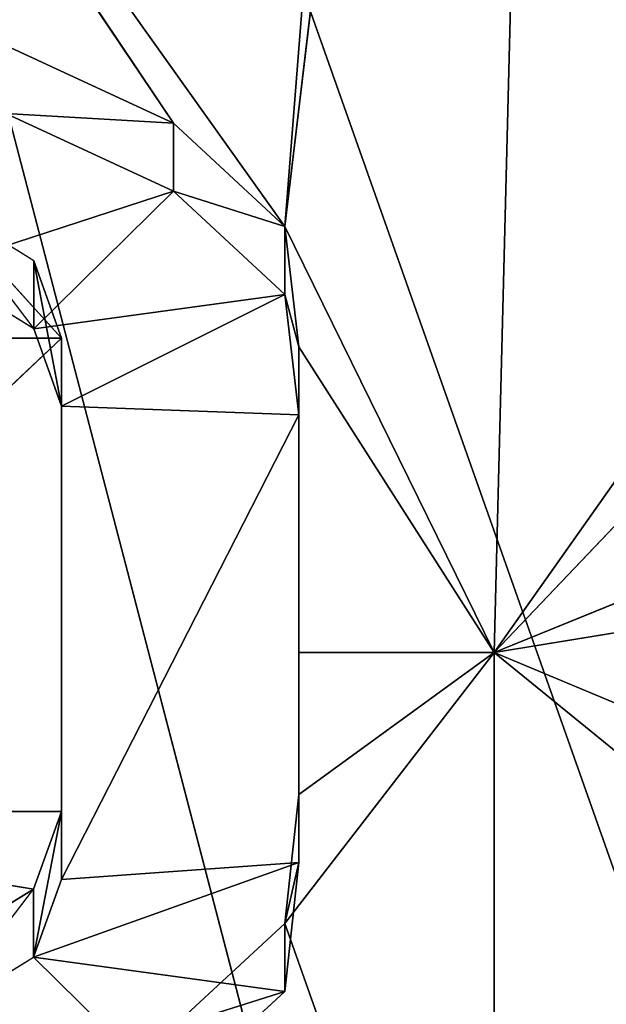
# Model space of a CAD drawing. Extents: x 202 to 257, y 0 to 134.
# Tile 258 of 491: x 231.392 to 232.001, y 84.96 to 85.984. Entities that reach past the tile are written whole.
import ezdxf

# ---------------------------------------------------------------- set-up
doc = ezdxf.new("R2010")
doc.units = 0
doc.header["$LTSCALE"] = 25.4
doc.layers.get('0').update_dxf_attribs({"color": 13, "linetype": 'CONTINUOUS'})

# ---------------------------------------------------------------- blocks, each defined once
blk = doc.blocks.new('MONO-I-KINKIET-7808-7840_S')
at = {"color": 18}
for p, q in [((25.0323, 76.7714, 143.3108), (27.2887, 68.1114, 134.2587)), ((25.0323, 76.7714, 143.3108), (27.2887, 68.1114, 134.2587)), ((24.3686, 76.3793, 143.034), (27.2887, 68.1114, 134.2587)), ((24.3686, 76.3793, 143.034), (27.2887, 68.1114, 134.2587)), ((25.7941, 72.4693, 137.0056), (25.7944, 73.3654, 137.9018)), ((25.7941, 72.4693, 137.0056), (25.7944, 73.3654, 137.9018)), ((26.0117, 72.7511, 137.2875), (25.7944, 73.3654, 137.9018)), ((26.0117, 72.7511, 137.2875), (25.7944, 73.3654, 137.9018)), ((26.1277, 72.9292, 137.3242), (26.0117, 72.8218, 137.2168)), ((26.1277, 72.9292, 137.3242), (26.0117, 72.8218, 137.2168)), ((26.1277, 72.9292, 137.3242), (26.2726, 72.786, 137.181)), ((26.1277, 72.9292, 137.3242), (26.2726, 72.786, 137.181)), ((26.1277, 72.8585, 137.3949), (26.0117, 72.7511, 137.2875)), ((26.0117, 72.8218, 137.2168), (26.1277, 72.8585, 137.3949)), ((26.0117, 72.8218, 137.2168), (26.1277, 72.8585, 137.3949)), ((26.1277, 72.8585, 137.3949), (26.0117, 72.7511, 137.2875)), ((26.3741, 72.8486, 137.2436), (26.2726, 72.7153, 137.2517)), ((26.3741, 72.8486, 137.2436), (26.2726, 72.786, 137.181)), ((26.0117, 72.8218, 137.2168), (25.9971, 72.6876, 137.0826)), ((26.0117, 72.8218, 137.2168), (25.9971, 72.6876, 137.0826)), ((26.0117, 72.7511, 137.2875), (26.0117, 72.8218, 137.2168)), ((26.0117, 72.7511, 137.2875), (26.0117, 72.8218, 137.2168)), ((26.0117, 72.8218, 137.2168), (26.2726, 72.786, 137.181)), ((26.0117, 72.8218, 137.2168), (26.2726, 72.786, 137.181)), ((25.9971, 72.6876, 137.0826), (26.2726, 72.786, 137.181)), ((25.9971, 72.6876, 137.0826), (26.2726, 72.786, 137.181)), ((26.2726, 72.786, 137.181), (26.2436, 72.7055, 137.1004)), ((26.2726, 72.786, 137.181), (26.2436, 72.7055, 137.1004)), ((26.2726, 72.786, 137.181), (26.2436, 72.6348, 137.1711)), ((26.2726, 72.786, 137.181), (26.2436, 72.6348, 137.1711)), ((26.2726, 72.7153, 137.2517), (26.2726, 72.786, 137.181)), ((26.3741, 72.7779, 137.3143), (26.2726, 72.7153, 137.2517)), ((26.0117, 72.7511, 137.2875), (25.7941, 72.4693, 137.0056)), ((26.0117, 72.7511, 137.2875), (25.7941, 72.4693, 137.0056)), ((26.0117, 72.7511, 137.2875), (25.9971, 72.6169, 137.1533)), ((25.9971, 72.6876, 137.0826), (26.0117, 72.7511, 137.2875)), ((25.9971, 72.6876, 137.0826), (26.0117, 72.7511, 137.2875)), ((26.0117, 72.7511, 137.2875), (25.9971, 72.6169, 137.1533)), ((26.2436, 72.6348, 137.1711), (26.2726, 72.7153, 137.2517)), ((26.2436, 72.6348, 137.1711), (26.2726, 72.7153, 137.2517)), ((26.2726, 72.7153, 137.2517), (26.7655, 72.6347, 137.1711)), ((26.2726, 72.7153, 137.2517), (26.7655, 72.6347, 137.1711)), ((25.997, 72.2222, 136.6172), (26.2436, 72.7055, 137.1004)), ((25.997, 72.2222, 136.6172), (26.2436, 72.7055, 137.1004)), ((25.9971, 72.6876, 137.0826), (26.2436, 72.7055, 137.1004)), ((25.9971, 72.6876, 137.0826), (26.2436, 72.7055, 137.1004)), ((26.2436, 72.7055, 137.1004), (26.2435, 72.2132, 136.6082)), ((26.2435, 72.1425, 136.6789), (26.2436, 72.7055, 137.1004)), ((26.2435, 72.1425, 136.6789), (26.2436, 72.7055, 137.1004)), ((26.2436, 72.7055, 137.1004), (26.2435, 72.2132, 136.6082)), ((26.2436, 72.7055, 137.1004), (26.2436, 72.6348, 137.1711)), ((26.2436, 72.7055, 137.1004), (26.2436, 72.6348, 137.1711)), ((25.997, 72.1515, 136.6879), (25.9971, 72.6876, 137.0826)), ((25.9971, 72.6876, 137.0826), (25.997, 72.2222, 136.6172)), ((25.997, 72.1515, 136.6879), (25.9971, 72.6876, 137.0826)), ((25.9971, 72.6876, 137.0826), (25.997, 72.2222, 136.6172)), ((25.9971, 72.4692, 137.0056), (25.9971, 72.6876, 137.0826)), ((25.9971, 72.4692, 137.0056), (25.9971, 72.6876, 137.0826)), ((25.9971, 72.6169, 137.1533), (25.9971, 72.6876, 137.0826)), ((25.9971, 72.6169, 137.1533), (25.9971, 72.6876, 137.0826)), ((25.5912, 72.6348, 137.1712), (25.7941, 72.4693, 137.0056)), ((25.5912, 72.6348, 137.1712), (25.7941, 72.4693, 137.0056)), ((26.2436, 72.6348, 137.1711), (26.2435, 72.1425, 136.6789)), ((26.2436, 72.6348, 137.1711), (26.2435, 72.1425, 136.6789)), ((26.2435, 72.1425, 136.6789), (26.7655, 72.6347, 137.1711)), ((26.2435, 72.1425, 136.6789), (26.7655, 72.6347, 137.1711)), ((26.2436, 72.6348, 137.1711), (26.7655, 72.6347, 137.1711)), ((26.2436, 72.6348, 137.1711), (26.7655, 72.6347, 137.1711)), ((25.9971, 72.6169, 137.1533), (25.7941, 72.4693, 137.0056)), ((25.9971, 72.6169, 137.1533), (25.7941, 72.4693, 137.0056)), ((25.9971, 72.6169, 137.1533), (25.9971, 72.4692, 137.0056)), ((25.9971, 72.6169, 137.1533), (25.9971, 72.4692, 137.0056)), ((25.5912, 72.5543, 137.0907), (25.7941, 72.4693, 137.0056)), ((25.5912, 72.5543, 137.0907), (25.7941, 72.4693, 137.0056)), ((25.33, 71.8115, 136.3479), (25.7941, 72.4693, 137.0056)), ((25.33, 71.8115, 136.3479), (25.7941, 72.4693, 137.0056)), ((25.3301, 71.9816, 136.518), (25.7941, 72.4693, 137.0056)), ((25.3301, 71.9816, 136.518), (25.7941, 72.4693, 137.0056)), ((25.7941, 72.4693, 137.0056), (25.4317, 72.3216, 136.858)), ((25.7941, 72.4693, 137.0056), (25.4317, 72.3216, 136.858)), ((25.5477, 72.429, 136.9654), (25.7941, 72.4693, 137.0056)), ((25.5477, 72.429, 136.9654), (25.7941, 72.4693, 137.0056)), ((25.7214, 69.5826, 134.119), (25.7941, 72.4693, 137.0056)), ((25.7214, 69.5826, 134.119), (25.7941, 72.4693, 137.0056)), ((25.997, 72.1515, 136.6879), (25.7941, 72.4693, 137.0056)), ((25.7941, 72.4693, 137.0056), (25.9971, 72.4692, 137.0056)), ((25.997, 72.1515, 136.6879), (25.7941, 72.4693, 137.0056)), ((26.0115, 72.0262, 136.5626), (25.7941, 72.4693, 137.0056)), ((25.7941, 72.4693, 137.0056), (25.9971, 72.4692, 137.0056)), ((26.0115, 72.0262, 136.5626), (25.7941, 72.4693, 137.0056)), ((25.9971, 72.4692, 137.0056), (25.997, 72.1515, 136.6879)), ((25.9971, 72.4692, 137.0056), (25.997, 72.1515, 136.6879)), ((25.997, 72.2222, 136.6172), (26.0115, 72.0969, 136.4919)), ((25.997, 72.1515, 136.6879), (25.997, 72.2222, 136.6172)), ((25.997, 72.1515, 136.6879), (25.997, 72.2222, 136.6172)), ((25.997, 72.2222, 136.6172), (26.0115, 72.0969, 136.4919)), ((25.997, 72.2222, 136.6172), (26.2435, 72.2132, 136.6082)), ((25.997, 72.2222, 136.6172), (26.2435, 72.2132, 136.6082)), ((26.0115, 72.0969, 136.4919), (26.2435, 72.2132, 136.6082)), ((26.0115, 72.0969, 136.4919), (26.2435, 72.2132, 136.6082)), ((26.2435, 72.2132, 136.6082), (26.2724, 72.1327, 136.5277)), ((26.2435, 72.1425, 136.6789), (26.2435, 72.2132, 136.6082)), ((26.2435, 72.2132, 136.6082), (26.2724, 72.1327, 136.5277)), ((26.2435, 72.2132, 136.6082), (26.2724, 72.062, 136.5984)), ((26.2435, 72.2132, 136.6082), (26.2724, 72.062, 136.5984)), ((26.2435, 72.1425, 136.6789), (26.2435, 72.2132, 136.6082)), ((25.997, 72.1515, 136.6879), (26.0115, 72.0262, 136.5626)), ((26.0115, 72.0969, 136.4919), (25.997, 72.1515, 136.6879)), ((26.0115, 72.0969, 136.4919), (25.997, 72.1515, 136.6879)), ((25.997, 72.1515, 136.6879), (26.0115, 72.0262, 136.5626)), ((26.2435, 72.1425, 136.6789), (26.3739, 71.9993, 136.5357)), ((26.2435, 72.1425, 136.6789), (26.7654, 72.1425, 136.6789)), ((26.2435, 72.1425, 136.6789), (26.7654, 72.1425, 136.6789)), ((26.2724, 72.062, 136.5984), (26.2435, 72.1425, 136.6789)), ((26.0115, 72.0969, 136.4919), (26.2724, 72.1327, 136.5277)), ((26.0115, 72.0969, 136.4919), (26.2724, 72.1327, 136.5277)), ((26.1274, 71.9895, 136.3845), (26.2724, 72.1327, 136.5277)), ((26.1274, 71.9895, 136.3845), (26.2724, 72.1327, 136.5277)), ((26.3739, 71.9993, 136.5357), (26.2724, 72.1327, 136.5277)), ((26.2724, 72.1327, 136.5277), (26.3739, 72.07, 136.465)), ((26.2724, 72.1327, 136.5277), (26.2724, 72.062, 136.5984)), ((26.0115, 72.0969, 136.4919), (26.1274, 71.9895, 136.3845)), ((26.0115, 72.0262, 136.5626), (26.0115, 72.0969, 136.4919)), ((26.0115, 72.0262, 136.5626), (26.0115, 72.0969, 136.4919)), ((26.0115, 72.0969, 136.4919), (26.1274, 71.9895, 136.3845)), ((26.3739, 72.07, 136.465), (26.1274, 71.9895, 136.3845)), ((26.3739, 72.07, 136.465), (26.1274, 71.9895, 136.3845)), ((26.2724, 72.062, 136.5984), (26.3739, 71.9993, 136.5357)), ((25.7214, 69.5826, 134.119), (26.0115, 72.0262, 136.5626)), ((25.7214, 69.5826, 134.119), (26.0115, 72.0262, 136.5626)), ((25.8168, 69.5508, 134.0872), (26.0115, 72.0262, 136.5626)), ((25.8168, 69.5508, 134.0872), (26.0115, 72.0262, 136.5626)), ((26.7579, 70.9781, 135.5145), (26.0115, 72.0262, 136.5626)), ((26.0115, 72.0262, 136.5626), (26.1274, 71.9188, 136.4552)), ((26.7579, 70.9781, 135.5145), (26.0115, 72.0262, 136.5626)), ((26.1274, 71.9895, 136.3845), (26.0115, 72.0262, 136.5626)), ((26.1274, 71.9895, 136.3845), (26.0115, 72.0262, 136.5626)), ((26.0115, 72.0262, 136.5626), (26.1274, 71.9188, 136.4552)), ((26.1274, 71.9895, 136.3845), (26.3014, 71.909, 136.304)), ((26.1274, 71.9188, 136.4552), (26.1274, 71.9895, 136.3845)), ((26.1274, 71.9188, 136.4552), (26.1274, 71.9895, 136.3845)), ((26.1274, 71.9895, 136.3845), (26.3014, 71.909, 136.304)), ((26.1274, 71.9188, 136.4552), (26.7579, 70.9781, 135.5145)), ((26.1274, 71.9188, 136.4552), (26.3014, 71.8383, 136.3746)), ((26.1274, 71.9188, 136.4552), (26.7579, 70.9781, 135.5145)), ((26.3014, 71.909, 136.304), (26.1274, 71.9188, 136.4552)), ((26.3014, 71.909, 136.304), (26.1274, 71.9188, 136.4552)), ((26.1274, 71.9188, 136.4552), (26.3014, 71.8383, 136.3746))]:
    blk.add_line(p, q, dxfattribs=at)
at = {"color": 7}
mesh = blk.add_polyface(dxfattribs=at)
corners = [(24.6336, 56.1774, 101.6523), (28.5087, 119.9652, 37.4538), (24.6336, 120.1705, 37.6591)]
mesh.append_faces([[corners[k] for k in face] for face in [(0, 1, 2)]], dxfattribs={"color": 7})
mesh = blk.add_polyface(dxfattribs=at)
corners = [(28.5087, 119.9652, 37.4538), (24.6336, 56.1774, 101.6523), (28.5087, 55.972, 101.4469)]
mesh.append_faces([[corners[k] for k in face] for face in [(0, 1, 2)]], dxfattribs={"color": 7})
mesh = blk.add_polyface(dxfattribs=at)
corners = [(28.5087, 118.9045, 36.3931), (24.5046, 55.1186, 100.5935), (24.5046, 119.1118, 36.6003)]
mesh.append_faces([[corners[k] for k in face] for face in [(0, 1, 2)]], dxfattribs={"color": 7})
mesh = blk.add_polyface(dxfattribs=at)
corners = [(28.5087, 54.9114, 100.3863), (24.5046, 55.1186, 100.5935), (28.5087, 118.9045, 36.3931)]
mesh.append_faces([[corners[k] for k in face] for face in [(0, 1, 2)]], dxfattribs={"color": 7})
mesh = blk.add_polyface(dxfattribs=at)
corners = [(26.504, 77.39, 143.674), (25.7474, 77.1099, 143.5251), (27.2887, 68.1114, 134.2587)]
mesh.append_faces([[corners[k] for k in face] for face in [(0, 1, 2)]], dxfattribs={"color": 7})
mesh = blk.add_polyface(dxfattribs=at)
corners = [(25.7474, 77.1099, 143.5251), (25.0323, 76.7714, 143.3108), (27.2887, 68.1114, 134.2587)]
mesh.append_faces([[corners[k] for k in face] for face in [(0, 1, 2)]], dxfattribs={"color": 7})
mesh = blk.add_polyface(dxfattribs=at)
corners = [(25.0323, 76.7714, 143.3108), (24.3686, 76.3793, 143.034), (27.2887, 68.1114, 134.2587)]
mesh.append_faces([[corners[k] for k in face] for face in [(0, 1, 2)]], dxfattribs={"color": 7})
mesh = blk.add_polyface(dxfattribs=at)
corners = [(24.3686, 76.3793, 143.034), (23.7658, 75.9393, 142.6986), (27.2887, 68.1114, 134.2587)]
mesh.append_faces([[corners[k] for k in face] for face in [(0, 1, 2)]], dxfattribs={"color": 7})
mesh = blk.add_polyface(dxfattribs=at)
corners = [(23.7658, 75.9393, 142.6986), (23.2323, 75.4574, 142.3094), (27.2887, 68.1114, 134.2587)]
mesh.append_faces([[corners[k] for k in face] for face in [(0, 1, 2)]], dxfattribs={"color": 7})
mesh = blk.add_polyface(dxfattribs=at)
corners = [(23.2323, 75.4574, 142.3094), (22.7757, 74.9407, 141.8719), (27.2887, 68.1114, 134.2587)]
mesh.append_faces([[corners[k] for k in face] for face in [(0, 1, 2)]], dxfattribs={"color": 7})
mesh = blk.add_polyface(dxfattribs=at)
corners = [(22.7757, 74.9407, 141.8719), (22.4024, 74.3963, 141.3923), (27.2887, 68.1114, 134.2587)]
mesh.append_faces([[corners[k] for k in face] for face in [(0, 1, 2)]], dxfattribs={"color": 7})
mesh = blk.add_polyface(dxfattribs=at)
corners = [(22.4024, 74.3963, 141.3923), (22.1177, 73.8319, 140.8773), (27.2887, 68.1114, 134.2587)]
mesh.append_faces([[corners[k] for k in face] for face in [(0, 1, 2)]], dxfattribs={"color": 7})
mesh = blk.add_polyface(dxfattribs=at)
corners = [(22.1177, 73.8319, 140.8773), (21.9255, 73.2556, 140.3343), (27.2887, 68.1114, 134.2587)]
mesh.append_faces([[corners[k] for k in face] for face in [(0, 1, 2)]], dxfattribs={"color": 7})
mesh = blk.add_polyface(dxfattribs=at)
corners = [(25.7944, 73.3654, 137.9018), (25.5478, 72.7601, 137.2965), (25.4318, 72.8675, 137.4039)]
mesh.append_faces([[corners[k] for k in face] for face in [(0, 1, 2)]], dxfattribs={"color": 7})
mesh = blk.add_polyface(dxfattribs=at)
corners = [(25.7944, 73.3654, 137.9018), (25.5912, 72.6348, 137.1712), (25.5478, 72.7601, 137.2965)]
mesh.append_faces([[corners[k] for k in face] for face in [(0, 1, 2)]], dxfattribs={"color": 7})
mesh = blk.add_polyface(dxfattribs=at)
corners = [(25.7944, 73.3654, 137.9018), (25.7941, 72.4693, 137.0056), (25.5912, 72.6348, 137.1712)]
mesh.append_faces([[corners[k] for k in face] for face in [(0, 1, 2)]], dxfattribs={"color": 7})
mesh = blk.add_polyface(dxfattribs=at)
corners = [(25.7944, 73.3654, 137.9018), (26.0117, 72.7511, 137.2875), (25.7941, 72.4693, 137.0056)]
mesh.append_faces([[corners[k] for k in face] for face in [(0, 1, 2)]], dxfattribs={"color": 7})
mesh = blk.add_polyface(dxfattribs=at)
corners = [(25.7944, 73.3654, 137.9018), (26.1277, 72.8585, 137.3949), (26.0117, 72.7511, 137.2875)]
mesh.append_faces([[corners[k] for k in face] for face in [(0, 1, 2)]], dxfattribs={"color": 7})
mesh = blk.add_polyface(dxfattribs=at)
corners = [(21.9255, 73.2556, 140.3343), (21.865, 72.9654, 140.0547), (27.2887, 68.1114, 134.2587)]
mesh.append_faces([[corners[k] for k in face] for face in [(0, 1, 2)]], dxfattribs={"color": 7})
mesh = blk.add_polyface(dxfattribs=at)
corners = [(21.865, 72.9654, 140.0547), (21.8286, 72.6754, 139.7709), (27.2887, 68.1114, 134.2587)]
mesh.append_faces([[corners[k] for k in face] for face in [(0, 1, 2)]], dxfattribs={"color": 7})
mesh = blk.add_polyface(dxfattribs=at)
corners = [(26.1277, 72.9292, 137.3242), (26.0117, 72.8218, 137.2168), (26.1277, 72.8585, 137.3949)]
mesh.append_faces([[corners[k] for k in face] for face in [(0, 1, 2)]], dxfattribs={"color": 7})
mesh = blk.add_polyface(dxfattribs=at)
corners = [(26.2726, 72.786, 137.181), (26.0117, 72.8218, 137.2168), (26.1277, 72.9292, 137.3242)]
mesh.append_faces([[corners[k] for k in face] for face in [(0, 1, 2)]], dxfattribs={"color": 7})
mesh = blk.add_polyface(dxfattribs=at)
corners = [(26.3741, 72.8486, 137.2436), (26.2726, 72.786, 137.181), (26.1277, 72.9292, 137.3242)]
mesh.append_faces([[corners[k] for k in face] for face in [(0, 1, 2)]], dxfattribs={"color": 7})
mesh = blk.add_polyface(dxfattribs=at)
corners = [(26.1277, 72.8585, 137.3949), (26.0117, 72.8218, 137.2168), (26.0117, 72.7511, 137.2875)]
mesh.append_faces([[corners[k] for k in face] for face in [(0, 1, 2)]], dxfattribs={"color": 7})
mesh = blk.add_polyface(dxfattribs=at)
corners = [(26.0117, 72.8218, 137.2168), (25.9971, 72.6876, 137.0826), (26.0117, 72.7511, 137.2875)]
mesh.append_faces([[corners[k] for k in face] for face in [(0, 1, 2)]], dxfattribs={"color": 7})
mesh = blk.add_polyface(dxfattribs=at)
corners = [(26.0117, 72.8218, 137.2168), (26.2726, 72.786, 137.181), (25.9971, 72.6876, 137.0826)]
mesh.append_faces([[corners[k] for k in face] for face in [(0, 1, 2)]], dxfattribs={"color": 7})
mesh = blk.add_polyface(dxfattribs=at)
corners = [(26.2726, 72.786, 137.181), (26.2436, 72.7055, 137.1004), (25.9971, 72.6876, 137.0826)]
mesh.append_faces([[corners[k] for k in face] for face in [(0, 1, 2)]], dxfattribs={"color": 7})
mesh = blk.add_polyface(dxfattribs=at)
corners = [(26.2726, 72.786, 137.181), (26.2436, 72.6348, 137.1711), (26.2436, 72.7055, 137.1004)]
mesh.append_faces([[corners[k] for k in face] for face in [(0, 1, 2)]], dxfattribs={"color": 7})
mesh = blk.add_polyface(dxfattribs=at)
corners = [(26.2726, 72.786, 137.181), (26.2726, 72.7153, 137.2517), (26.2436, 72.6348, 137.1711)]
mesh.append_faces([[corners[k] for k in face] for face in [(0, 1, 2)]], dxfattribs={"color": 7})
mesh = blk.add_polyface(dxfattribs=at)
corners = [(26.7655, 72.6347, 137.1711), (26.2726, 72.7153, 137.2517), (26.3741, 72.7779, 137.3143)]
mesh.append_faces([[corners[k] for k in face] for face in [(0, 1, 2)]], dxfattribs={"color": 7})
mesh = blk.add_polyface(dxfattribs=at)
corners = [(26.0117, 72.7511, 137.2875), (25.9971, 72.6169, 137.1533), (25.7941, 72.4693, 137.0056)]
mesh.append_faces([[corners[k] for k in face] for face in [(0, 1, 2)]], dxfattribs={"color": 7})
mesh = blk.add_polyface(dxfattribs=at)
corners = [(26.0117, 72.7511, 137.2875), (25.9971, 72.6876, 137.0826), (25.9971, 72.6169, 137.1533)]
mesh.append_faces([[corners[k] for k in face] for face in [(0, 1, 2)]], dxfattribs={"color": 7})
mesh = blk.add_polyface(dxfattribs=at)
corners = [(26.2726, 72.7153, 137.2517), (26.7655, 72.6347, 137.1711), (26.2436, 72.6348, 137.1711)]
mesh.append_faces([[corners[k] for k in face] for face in [(0, 1, 2)]], dxfattribs={"color": 7})
mesh = blk.add_polyface(dxfattribs=at)
corners = [(26.2436, 72.7055, 137.1004), (26.2435, 72.2132, 136.6082), (25.997, 72.2222, 136.6172)]
mesh.append_faces([[corners[k] for k in face] for face in [(0, 1, 2)]], dxfattribs={"color": 7})
mesh = blk.add_polyface(dxfattribs=at)
corners = [(26.2436, 72.7055, 137.1004), (25.997, 72.2222, 136.6172), (25.9971, 72.6876, 137.0826)]
mesh.append_faces([[corners[k] for k in face] for face in [(0, 1, 2)]], dxfattribs={"color": 7})
mesh = blk.add_polyface(dxfattribs=at)
corners = [(26.2436, 72.7055, 137.1004), (26.2436, 72.6348, 137.1711), (26.2435, 72.1425, 136.6789)]
mesh.append_faces([[corners[k] for k in face] for face in [(0, 1, 2)]], dxfattribs={"color": 7})
mesh = blk.add_polyface(dxfattribs=at)
corners = [(26.2436, 72.7055, 137.1004), (26.2435, 72.1425, 136.6789), (26.2435, 72.2132, 136.6082)]
mesh.append_faces([[corners[k] for k in face] for face in [(0, 1, 2)]], dxfattribs={"color": 7})
mesh = blk.add_polyface(dxfattribs=at)
corners = [(25.9971, 72.6876, 137.0826), (25.997, 72.2222, 136.6172), (25.997, 72.1515, 136.6879)]
mesh.append_faces([[corners[k] for k in face] for face in [(0, 1, 2)]], dxfattribs={"color": 7})
mesh = blk.add_polyface(dxfattribs=at)
corners = [(25.9971, 72.6876, 137.0826), (25.997, 72.1515, 136.6879), (25.9971, 72.4692, 137.0056)]
mesh.append_faces([[corners[k] for k in face] for face in [(0, 1, 2)]], dxfattribs={"color": 7})
mesh = blk.add_polyface(dxfattribs=at)
corners = [(25.9971, 72.6876, 137.0826), (25.9971, 72.4692, 137.0056), (25.9971, 72.6169, 137.1533)]
mesh.append_faces([[corners[k] for k in face] for face in [(0, 1, 2)]], dxfattribs={"color": 7})
mesh = blk.add_polyface(dxfattribs=at)
corners = [(21.8286, 72.6754, 139.7709), (21.8163, 72.3864, 139.4841), (27.2887, 68.1114, 134.2587)]
mesh.append_faces([[corners[k] for k in face] for face in [(0, 1, 2)]], dxfattribs={"color": 7})
mesh = blk.add_polyface(dxfattribs=at)
corners = [(25.5912, 72.6348, 137.1712), (25.7941, 72.4693, 137.0056), (25.5912, 72.5543, 137.0907)]
mesh.append_faces([[corners[k] for k in face] for face in [(0, 1, 2)]], dxfattribs={"color": 7})
mesh = blk.add_polyface(dxfattribs=at)
corners = [(26.7655, 72.6347, 137.1711), (26.2435, 72.1425, 136.6789), (26.2436, 72.6348, 137.1711)]
mesh.append_faces([[corners[k] for k in face] for face in [(0, 1, 2)]], dxfattribs={"color": 7})
mesh = blk.add_polyface(dxfattribs=at)
corners = [(26.7655, 72.6347, 137.1711), (26.7654, 72.1425, 136.6789), (26.2435, 72.1425, 136.6789)]
mesh.append_faces([[corners[k] for k in face] for face in [(0, 1, 2)]], dxfattribs={"color": 7})
mesh = blk.add_polyface(dxfattribs=at)
corners = [(25.9971, 72.6169, 137.1533), (25.9971, 72.4692, 137.0056), (25.7941, 72.4693, 137.0056)]
mesh.append_faces([[corners[k] for k in face] for face in [(0, 1, 2)]], dxfattribs={"color": 7})
mesh = blk.add_polyface(dxfattribs=at)
corners = [(25.7941, 72.4693, 137.0056), (25.5477, 72.429, 136.9654), (25.5912, 72.5543, 137.0907)]
mesh.append_faces([[corners[k] for k in face] for face in [(0, 1, 2)]], dxfattribs={"color": 7})
mesh = blk.add_polyface(dxfattribs=at)
corners = [(25.7941, 72.4693, 137.0056), (25.7214, 69.5826, 134.119), (25.33, 71.8115, 136.3479)]
mesh.append_faces([[corners[k] for k in face] for face in [(0, 1, 2)]], dxfattribs={"color": 7})
mesh = blk.add_polyface(dxfattribs=at)
corners = [(25.7941, 72.4693, 137.0056), (25.33, 71.8115, 136.3479), (25.3301, 71.9816, 136.518)]
mesh.append_faces([[corners[k] for k in face] for face in [(0, 1, 2)]], dxfattribs={"color": 7})
mesh = blk.add_polyface(dxfattribs=at)
corners = [(25.7941, 72.4693, 137.0056), (25.3301, 71.9816, 136.518), (25.4317, 72.3216, 136.858)]
mesh.append_faces([[corners[k] for k in face] for face in [(0, 1, 2)]], dxfattribs={"color": 7})
mesh = blk.add_polyface(dxfattribs=at)
corners = [(25.7941, 72.4693, 137.0056), (25.4317, 72.3216, 136.858), (25.5477, 72.429, 136.9654)]
mesh.append_faces([[corners[k] for k in face] for face in [(0, 1, 2)]], dxfattribs={"color": 7})
mesh = blk.add_polyface(dxfattribs=at)
corners = [(26.0115, 72.0262, 136.5626), (25.7214, 69.5826, 134.119), (25.7941, 72.4693, 137.0056)]
mesh.append_faces([[corners[k] for k in face] for face in [(0, 1, 2)]], dxfattribs={"color": 7})
mesh = blk.add_polyface(dxfattribs=at)
corners = [(25.7941, 72.4693, 137.0056), (25.9971, 72.4692, 137.0056), (25.997, 72.1515, 136.6879)]
mesh.append_faces([[corners[k] for k in face] for face in [(0, 1, 2)]], dxfattribs={"color": 7})
mesh = blk.add_polyface(dxfattribs=at)
corners = [(26.0115, 72.0262, 136.5626), (25.7941, 72.4693, 137.0056), (25.997, 72.1515, 136.6879)]
mesh.append_faces([[corners[k] for k in face] for face in [(0, 1, 2)]], dxfattribs={"color": 7})
mesh = blk.add_polyface(dxfattribs=at)
corners = [(21.8163, 72.3864, 139.4841), (21.8282, 72.0994, 139.1951), (27.2887, 68.1114, 134.2587)]
mesh.append_faces([[corners[k] for k in face] for face in [(0, 1, 2)]], dxfattribs={"color": 7})
mesh = blk.add_polyface(dxfattribs=at)
corners = [(25.997, 72.2222, 136.6172), (26.0115, 72.0969, 136.4919), (25.997, 72.1515, 136.6879)]
mesh.append_faces([[corners[k] for k in face] for face in [(0, 1, 2)]], dxfattribs={"color": 7})
mesh = blk.add_polyface(dxfattribs=at)
corners = [(26.2435, 72.2132, 136.6082), (26.0115, 72.0969, 136.4919), (25.997, 72.2222, 136.6172)]
mesh.append_faces([[corners[k] for k in face] for face in [(0, 1, 2)]], dxfattribs={"color": 7})
mesh = blk.add_polyface(dxfattribs=at)
corners = [(26.2435, 72.2132, 136.6082), (26.2724, 72.1327, 136.5277), (26.0115, 72.0969, 136.4919)]
mesh.append_faces([[corners[k] for k in face] for face in [(0, 1, 2)]], dxfattribs={"color": 7})
mesh = blk.add_polyface(dxfattribs=at)
corners = [(26.2435, 72.2132, 136.6082), (26.2724, 72.062, 136.5984), (26.2724, 72.1327, 136.5277)]
mesh.append_faces([[corners[k] for k in face] for face in [(0, 1, 2)]], dxfattribs={"color": 7})
mesh = blk.add_polyface(dxfattribs=at)
corners = [(26.2435, 72.2132, 136.6082), (26.2435, 72.1425, 136.6789), (26.2724, 72.062, 136.5984)]
mesh.append_faces([[corners[k] for k in face] for face in [(0, 1, 2)]], dxfattribs={"color": 7})
mesh = blk.add_polyface(dxfattribs=at)
corners = [(25.997, 72.1515, 136.6879), (26.0115, 72.0969, 136.4919), (26.0115, 72.0262, 136.5626)]
mesh.append_faces([[corners[k] for k in face] for face in [(0, 1, 2)]], dxfattribs={"color": 7})
mesh = blk.add_polyface(dxfattribs=at)
corners = [(26.2435, 72.1425, 136.6789), (26.7654, 72.1425, 136.6789), (26.3739, 71.9993, 136.5357)]
mesh.append_faces([[corners[k] for k in face] for face in [(0, 1, 2)]], dxfattribs={"color": 7})
mesh = blk.add_polyface(dxfattribs=at)
corners = [(26.2724, 72.1327, 136.5277), (26.1274, 71.9895, 136.3845), (26.0115, 72.0969, 136.4919)]
mesh.append_faces([[corners[k] for k in face] for face in [(0, 1, 2)]], dxfattribs={"color": 7})
mesh = blk.add_polyface(dxfattribs=at)
corners = [(26.2724, 72.1327, 136.5277), (26.3739, 72.07, 136.465), (26.1274, 71.9895, 136.3845)]
mesh.append_faces([[corners[k] for k in face] for face in [(0, 1, 2)]], dxfattribs={"color": 7})
mesh = blk.add_polyface(dxfattribs=at)
corners = [(21.8282, 72.0994, 139.1951), (26.4972, 68.1934, 134.4781), (27.2887, 68.1114, 134.2587)]
mesh.append_faces([[corners[k] for k in face] for face in [(0, 1, 2)]], dxfattribs={"color": 7})
mesh = blk.add_polyface(dxfattribs=at)
corners = [(21.8282, 72.0994, 139.1951), (25.0264, 68.5576, 135.0977), (25.7411, 68.3428, 134.7588)]
mesh.append_faces([[corners[k] for k in face] for face in [(0, 1, 2)]], dxfattribs={"color": 7})
mesh = blk.add_polyface(dxfattribs=at)
corners = [(21.8282, 72.0994, 139.1951), (25.7411, 68.3428, 134.7588), (26.4972, 68.1934, 134.4781)]
mesh.append_faces([[corners[k] for k in face] for face in [(0, 1, 2)]], dxfattribs={"color": 7})
mesh = blk.add_polyface(dxfattribs=at)
corners = [(26.0115, 72.0969, 136.4919), (26.1274, 71.9895, 136.3845), (26.0115, 72.0262, 136.5626)]
mesh.append_faces([[corners[k] for k in face] for face in [(0, 1, 2)]], dxfattribs={"color": 7})
mesh = blk.add_polyface(dxfattribs=at)
corners = [(26.3739, 72.07, 136.465), (26.3014, 71.909, 136.304), (26.1274, 71.9895, 136.3845)]
mesh.append_faces([[corners[k] for k in face] for face in [(0, 1, 2)]], dxfattribs={"color": 7})
mesh = blk.add_polyface(dxfattribs=at)
corners = [(26.0115, 72.0262, 136.5626), (25.8168, 69.5508, 134.0872), (25.7214, 69.5826, 134.119)]
mesh.append_faces([[corners[k] for k in face] for face in [(0, 1, 2)]], dxfattribs={"color": 7})
mesh = blk.add_polyface(dxfattribs=at)
corners = [(26.7579, 70.9781, 135.5145), (25.8168, 69.5508, 134.0872), (26.0115, 72.0262, 136.5626)]
mesh.append_faces([[corners[k] for k in face] for face in [(0, 1, 2)]], dxfattribs={"color": 7})
mesh = blk.add_polyface(dxfattribs=at)
corners = [(26.0115, 72.0262, 136.5626), (26.1274, 71.9188, 136.4552), (26.7579, 70.9781, 135.5145)]
mesh.append_faces([[corners[k] for k in face] for face in [(0, 1, 2)]], dxfattribs={"color": 7})
mesh = blk.add_polyface(dxfattribs=at)
corners = [(26.0115, 72.0262, 136.5626), (26.1274, 71.9895, 136.3845), (26.1274, 71.9188, 136.4552)]
mesh.append_faces([[corners[k] for k in face] for face in [(0, 1, 2)]], dxfattribs={"color": 7})
mesh = blk.add_polyface(dxfattribs=at)
corners = [(26.3014, 71.909, 136.304), (26.1274, 71.9188, 136.4552), (26.1274, 71.9895, 136.3845)]
mesh.append_faces([[corners[k] for k in face] for face in [(0, 1, 2)]], dxfattribs={"color": 7})
mesh = blk.add_polyface(dxfattribs=at)
corners = [(26.7579, 70.9781, 135.5145), (26.1274, 71.9188, 136.4552), (26.3014, 71.8383, 136.3746)]
mesh.append_faces([[corners[k] for k in face] for face in [(0, 1, 2)]], dxfattribs={"color": 7})
mesh = blk.add_polyface(dxfattribs=at)
corners = [(26.3014, 71.8383, 136.3746), (26.1274, 71.9188, 136.4552), (26.3014, 71.909, 136.304)]
mesh.append_faces([[corners[k] for k in face] for face in [(0, 1, 2)]], dxfattribs={"color": 7})
mesh = blk.add_polyface(dxfattribs=at)
corners = [(25.7214, 69.5826, 134.119), (25.3957, 69.702, 134.2384), (25.33, 71.8115, 136.3479)]
mesh.append_faces([[corners[k] for k in face] for face in [(0, 1, 2)]], dxfattribs={"color": 7})

msp = doc.modelspace()

# ---------------------------------------------------------------- block references
at = {"color": 0, "rotation": 180}
msp.add_blockref('MONO-I-KINKIET-7808-7840_S', (257.6789, 157.7954, -1.2506), dxfattribs=at)

doc.saveas('drawing.dxf')
